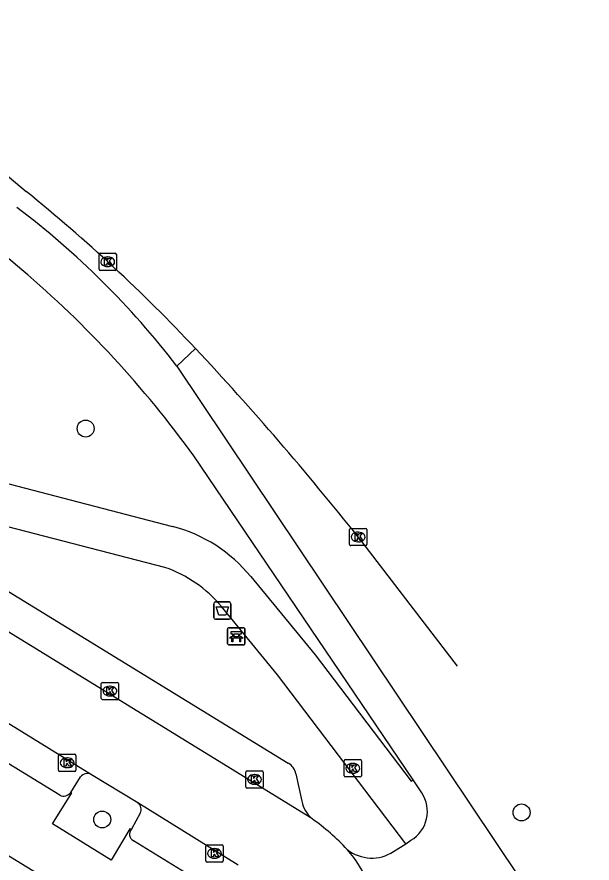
# Model space of a CAD drawing. Extents: x 158352 to 159489, y 383828 to 384597.
# Drawn here: x 159370.32 to 159403.55, y 384465.81 to 384514.68 of the extents above; entities that cross this region are included whole.
import ezdxf

# ---------------------------------------------------------------- set-up
doc = ezdxf.new("R2010")
doc.units = 0
for name, color, linetype in [('IMGEO_Afvalbak', 7, 'Continuous'), ('IMGEO_Bank', 7, 'Continuous'), ('IMGEO_Berm_open', 7, 'Continuous'), ('IMGEO_Boom', 7, 'Continuous'), ('IMGEO_Fietspad_gesloten', 7, 'Continuous'), ('IMGEO_Kolk', 7, 'Continuous'), ('IMGEO_Parkeervlak_open', 7, 'Continuous'), ('IMGEO_Rijbaan_lokaal_gesloten', 7, 'Continuous'), ('IMGEO_Rijbaan_lokaal_open', 7, 'Continuous'), ('IMGEO_Voetpad_open', 7, 'Continuous')]:
    doc.layers.add(name, color=color, linetype=linetype)

msp = doc.modelspace()

# ---------------------------------------------------------------- linework, layer by layer
at = {"layer": 'IMGEO_Afvalbak'}
for p, q in [((159381.692, 384479.993), (159381.692, 384480.793)), ((159381.692, 384480.793), (159381.692, 384479.993)), ((159381.792, 384480.893), (159382.582, 384480.893)), ((159382.582, 384480.893), (159381.792, 384480.893)), ((159382.682, 384480.793), (159382.682, 384479.993)), ((159382.682, 384479.993), (159382.682, 384480.793)), ((159382.582, 384479.893), (159381.792, 384479.893)), ((159381.792, 384479.893), (159382.582, 384479.893))]:
    msp.add_line(p, q, dxfattribs=at)
msp.add_lwpolyline([(159381.835, 384480.607), (159382.539, 384480.607), (159382.39, 384480.137), (159381.984, 384480.137), (159381.835, 384480.607)], dxfattribs=at)
for centre, start, end in [((159381.792, 384480.793), 90, 180), ((159381.792, 384480.793), 90, 180), ((159382.582, 384480.793), 0, 90), ((159382.582, 384480.793), 360, 90), ((159381.792, 384479.993), 180, 270), ((159381.792, 384479.993), 180, 270), ((159382.582, 384479.993), 270, 0), ((159382.582, 384479.993), 270, 0)]:
    msp.add_arc(centre, 0.1, start, end, dxfattribs=at)
at = {"layer": 'IMGEO_Bank'}
for p, q in [((159382.493, 384478.482), (159382.493, 384479.323)), ((159382.493, 384479.323), (159382.493, 384478.482)), ((159382.568, 384479.407), (159383.409, 384479.407)), ((159383.409, 384479.407), (159382.568, 384479.407)), ((159383.493, 384479.332), (159383.493, 384478.491)), ((159383.493, 384478.491), (159383.493, 384479.332)), ((159383.19, 384478.805), (159382.797, 384478.805)), ((159382.802, 384478.913), (159382.802, 384479.019)), ((159382.846, 384479.019), (159382.846, 384478.913)), ((159383.134, 384479.025), (159382.852, 384479.025)), ((159382.852, 384478.907), (159383.134, 384478.907)), ((159383.14, 384478.913), (159383.14, 384479.019)), ((159383.184, 384479.019), (159383.184, 384478.913)), ((159383.418, 384478.407), (159382.577, 384478.407)), ((159382.577, 384478.407), (159383.418, 384478.407))]:
    msp.add_line(p, q, dxfattribs=at)
for points in [[(159382.74, 384478.805), (159382.598, 384478.805), (159382.71, 384478.907), (159382.796, 384478.907)], [(159382.796, 384479.025), (159382.71, 384479.025), (159382.71, 384479.186), (159383.273, 384479.186), (159383.273, 384479.025), (159383.19, 384479.025)], [(159382.79, 384478.798), (159382.79, 384478.591), (159382.747, 384478.591), (159382.747, 384478.798)], [(159383.19, 384478.907), (159383.273, 384478.907), (159383.385, 384478.805), (159383.246, 384478.805)], [(159383.24, 384478.798), (159383.24, 384478.591), (159383.196, 384478.591), (159383.196, 384478.798)]]:
    msp.add_lwpolyline(points, dxfattribs=at)
for centre, radius, start, end in [((159382.571, 384479.329), 0.0779, 92.4484, 184.2845), ((159382.571, 384479.329), 0.0779, 92.4484, 184.2845), ((159383.415, 384479.329), 0.0779, 2.4484, 94.2845), ((159383.415, 384479.329), 0.0779, 2.4484, 94.2845), ((159382.74, 384478.798), 0.00671, 2.8957, 87.1043), ((159382.797, 384478.798), 0.00671, 92.8957, 177.1043), ((159382.795, 384479.018), 0.00671, 2.8957, 87.1043), ((159382.795, 384478.914), 0.00671, 272.8957, 357.1043), ((159382.852, 384479.018), 0.00671, 92.8957, 177.1043), ((159382.852, 384478.914), 0.00671, 182.8957, 267.1043), ((159383.134, 384479.018), 0.00671, 2.8957, 87.1043), ((159383.134, 384478.914), 0.00671, 272.8957, 357.1043), ((159383.191, 384479.018), 0.00671, 92.8957, 177.1043), ((159383.191, 384478.914), 0.00671, 182.8957, 267.1043), ((159383.189, 384478.798), 0.00671, 2.8957, 87.1043), ((159383.246, 384478.798), 0.00671, 92.8957, 177.1043), ((159382.571, 384478.485), 0.0779, 182.4484, 274.2845), ((159382.571, 384478.485), 0.0779, 182.4484, 274.2845), ((159383.415, 384478.485), 0.0779, 272.4484, 4.2845), ((159383.415, 384478.485), 0.0779, 272.4484, 4.2845)]:
    msp.add_arc(centre, radius, start, end, dxfattribs=at)
at = {"layer": 'IMGEO_Berm_open'}
msp.add_lwpolyline([(159380.646, 384495.529), (159379.563, 384494.512)], dxfattribs=at)
at = {"layer": 'IMGEO_Boom'}
for centre in [(159374.294, 384490.908), (159399.479, 384468.74), (159375.251, 384468.331)]:
    msp.add_circle(centre, 0.489, dxfattribs=at)
at = {"layer": 'IMGEO_Fietspad_gesloten'}
for points in [[(159370.61, 384500.08), (159364.028, 384505.637), (159353.051, 384514.679)], [(159379.563, 384494.512), (159402.219, 384460.708), (159403.553, 384458.421)], [(159393.212, 384470.623), (159380.545, 384489.324)], [(159393.714, 384469.868), (159393.212, 384470.623)], [(159392.783, 384466.93), (159393.081, 384467.132)], [(159392.076, 384466.479), (159392.783, 384466.93)]]:
    msp.add_lwpolyline(points, dxfattribs=at)
for centre, radius, start, end in [((159341.638, 384465.471), 47.767, 37.4429, 53.0928), ((159330.905, 384453.439), 61.252, 35.86308, 49.59242), ((159392.117, 384468.796), 1.923, 300.0714, 33.8752), ((159390.825, 384468.354), 2.254, 231.1677, 303.7188)]:
    msp.add_arc(centre, radius, start, end, dxfattribs=at)
at = {"layer": 'IMGEO_Kolk'}
for p, q in [((159375.068, 384500.115), (159375.068, 384500.967)), ((159375.143, 384501.041), (159375.995, 384501.041)), ((159375.556, 384500.821), (159375.581, 384500.821)), ((159376.069, 384500.967), (159376.069, 384500.115)), ((159375.579, 384500.261), (159375.554, 384500.261)), ((159375.995, 384500.041), (159375.143, 384500.041)), ((159389.542, 384484.218), (159389.542, 384485.07)), ((159389.617, 384485.144), (159390.469, 384485.144)), ((159390.543, 384485.07), (159390.543, 384484.218)), ((159390.03, 384484.924), (159390.055, 384484.924)), ((159390.469, 384484.144), (159389.617, 384484.144)), ((159390.053, 384484.364), (159390.028, 384484.364)), ((159375.197, 384475.323), (159375.197, 384476.175)), ((159375.272, 384476.249), (159376.124, 384476.249)), ((159375.685, 384476.029), (159375.71, 384476.029)), ((159376.198, 384476.175), (159376.198, 384475.323)), ((159375.708, 384475.469), (159375.683, 384475.469)), ((159376.124, 384475.249), (159375.272, 384475.249)), ((159372.731, 384471.178), (159372.731, 384472.03)), ((159372.806, 384472.104), (159373.658, 384472.104)), ((159373.219, 384471.884), (159373.244, 384471.884)), ((159373.732, 384472.03), (159373.732, 384471.178)), ((159389.228, 384470.859), (159389.228, 384471.711)), ((159389.303, 384471.785), (159390.155, 384471.785)), ((159389.716, 384471.565), (159389.741, 384471.565)), ((159390.229, 384471.711), (159390.229, 384470.859)), ((159373.658, 384471.104), (159372.806, 384471.104)), ((159373.242, 384471.324), (159373.217, 384471.324)), ((159383.55, 384470.216), (159383.55, 384471.068)), ((159383.625, 384471.142), (159384.477, 384471.142)), ((159384.038, 384470.922), (159384.063, 384470.922)), ((159384.551, 384471.068), (159384.551, 384470.216)), ((159389.739, 384471.005), (159389.714, 384471.005)), ((159390.155, 384470.785), (159389.303, 384470.785)), ((159384.477, 384470.142), (159383.625, 384470.142)), ((159384.061, 384470.362), (159384.036, 384470.362)), ((159381.236, 384465.943), (159381.236, 384466.795)), ((159381.311, 384466.869), (159382.163, 384466.869)), ((159381.724, 384466.649), (159381.749, 384466.649)), ((159382.237, 384466.795), (159382.237, 384465.943)), ((159381.747, 384466.089), (159381.722, 384466.089)), ((159382.163, 384465.869), (159381.311, 384465.869))]:
    msp.add_line(p, q, dxfattribs=at)
for points in [[(159375.068, 384500.115), (159375.068, 384500.967)], [(159375.143, 384501.041), (159375.995, 384501.041)], [(159375.389, 384500.741), (159375.512, 384500.741), (159375.512, 384500.59), (159375.642, 384500.741), (159375.806, 384500.741), (159375.66, 384500.59), (159375.813, 384500.341), (159375.661, 384500.341), (159375.576, 384500.505), (159375.512, 384500.438), (159375.512, 384500.341), (159375.389, 384500.341), (159375.389, 384500.741)], [(159376.069, 384500.967), (159376.069, 384500.115)], [(159375.995, 384500.041), (159375.143, 384500.041)], [(159389.542, 384484.218), (159389.542, 384485.07)], [(159389.617, 384485.144), (159390.469, 384485.144)], [(159390.543, 384485.07), (159390.543, 384484.218)], [(159389.863, 384484.844), (159389.986, 384484.844), (159389.986, 384484.693), (159390.116, 384484.844), (159390.28, 384484.844), (159390.134, 384484.693), (159390.287, 384484.444), (159390.135, 384484.444), (159390.05, 384484.608), (159389.986, 384484.541), (159389.986, 384484.444), (159389.863, 384484.444), (159389.863, 384484.844)], [(159390.469, 384484.144), (159389.617, 384484.144)], [(159375.197, 384475.323), (159375.197, 384476.175)], [(159375.272, 384476.249), (159376.124, 384476.249)], [(159375.518, 384475.949), (159375.641, 384475.949), (159375.641, 384475.798), (159375.771, 384475.949), (159375.935, 384475.949), (159375.789, 384475.798), (159375.942, 384475.549), (159375.79, 384475.549), (159375.705, 384475.713), (159375.641, 384475.646), (159375.641, 384475.549), (159375.518, 384475.549), (159375.518, 384475.949)], [(159376.198, 384476.175), (159376.198, 384475.323)], [(159376.124, 384475.249), (159375.272, 384475.249)], [(159372.731, 384471.178), (159372.731, 384472.03)], [(159372.806, 384472.104), (159373.658, 384472.104)], [(159373.732, 384472.03), (159373.732, 384471.178)], [(159373.052, 384471.804), (159373.175, 384471.804), (159373.175, 384471.653), (159373.305, 384471.804), (159373.469, 384471.804), (159373.323, 384471.653), (159373.476, 384471.404), (159373.324, 384471.404), (159373.239, 384471.568), (159373.175, 384471.501), (159373.175, 384471.404), (159373.052, 384471.404), (159373.052, 384471.804)], [(159389.228, 384470.859), (159389.228, 384471.711)], [(159389.303, 384471.785), (159390.155, 384471.785)], [(159389.549, 384471.485), (159389.672, 384471.485), (159389.672, 384471.334), (159389.802, 384471.485), (159389.966, 384471.485), (159389.82, 384471.334), (159389.973, 384471.085), (159389.821, 384471.085), (159389.736, 384471.249), (159389.672, 384471.182), (159389.672, 384471.085), (159389.549, 384471.085), (159389.549, 384471.485)], [(159390.229, 384471.711), (159390.229, 384470.859)], [(159373.658, 384471.104), (159372.806, 384471.104)], [(159383.55, 384470.216), (159383.55, 384471.068)], [(159383.625, 384471.142), (159384.477, 384471.142)], [(159384.551, 384471.068), (159384.551, 384470.216)], [(159383.871, 384470.842), (159383.994, 384470.842), (159383.994, 384470.691), (159384.124, 384470.842), (159384.288, 384470.842), (159384.142, 384470.691), (159384.295, 384470.442), (159384.143, 384470.442), (159384.058, 384470.606), (159383.994, 384470.539), (159383.994, 384470.442), (159383.871, 384470.442), (159383.871, 384470.842)], [(159390.155, 384470.785), (159389.303, 384470.785)], [(159384.477, 384470.142), (159383.625, 384470.142)], [(159381.236, 384465.943), (159381.236, 384466.795)], [(159381.311, 384466.869), (159382.163, 384466.869)], [(159381.557, 384466.569), (159381.68, 384466.569), (159381.68, 384466.418), (159381.81, 384466.569), (159381.974, 384466.569), (159381.828, 384466.418), (159381.981, 384466.169), (159381.829, 384466.169), (159381.744, 384466.333), (159381.68, 384466.266), (159381.68, 384466.169), (159381.557, 384466.169), (159381.557, 384466.569)], [(159382.237, 384466.795), (159382.237, 384465.943)], [(159382.163, 384465.869), (159381.311, 384465.869)]]:
    msp.add_lwpolyline(points, dxfattribs=at)
for centre, start, end in [((159375.145, 384500.965), 91.552, 178.448), ((159375.145, 384500.965), 91.552, 178.448), ((159375.993, 384500.965), 1.552, 88.448), ((159375.993, 384500.965), 1.552, 88.448), ((159375.145, 384500.117), 181.552, 268.448), ((159375.145, 384500.117), 181.552, 268.448), ((159375.993, 384500.117), 271.552, 358.448), ((159375.993, 384500.117), 271.552, 358.448), ((159389.619, 384485.068), 91.552, 178.448), ((159389.619, 384485.068), 91.552, 178.448), ((159390.467, 384485.068), 1.552, 88.448), ((159390.467, 384485.068), 1.552, 88.448), ((159389.619, 384484.22), 181.552, 268.448), ((159389.619, 384484.22), 181.552, 268.448), ((159390.467, 384484.22), 271.552, 358.448), ((159390.467, 384484.22), 271.552, 358.448), ((159375.274, 384476.173), 91.552, 178.448), ((159375.274, 384476.173), 91.552, 178.448), ((159376.122, 384476.173), 1.552, 88.448), ((159376.122, 384476.173), 1.552, 88.448), ((159375.274, 384475.325), 181.552, 268.448), ((159375.274, 384475.325), 181.552, 268.448), ((159376.122, 384475.325), 271.552, 358.448), ((159376.122, 384475.325), 271.552, 358.448), ((159372.808, 384472.028), 91.552, 178.448), ((159372.808, 384472.028), 91.552, 178.448), ((159373.656, 384472.028), 1.552, 88.448), ((159373.656, 384472.028), 1.552, 88.448), ((159389.305, 384471.709), 91.552, 178.448), ((159389.305, 384471.709), 91.552, 178.448), ((159390.153, 384471.709), 1.552, 88.448), ((159390.153, 384471.709), 1.552, 88.448), ((159372.808, 384471.18), 181.552, 268.448), ((159372.808, 384471.18), 181.552, 268.448), ((159373.656, 384471.18), 271.552, 358.448), ((159373.656, 384471.18), 271.552, 358.448), ((159383.627, 384471.066), 91.552, 178.448), ((159383.627, 384471.066), 91.552, 178.448), ((159384.475, 384471.066), 1.552, 88.448), ((159384.475, 384471.066), 1.552, 88.448), ((159389.305, 384470.861), 181.552, 268.448), ((159389.305, 384470.861), 181.552, 268.448), ((159390.153, 384470.861), 271.552, 358.448), ((159390.153, 384470.861), 271.552, 358.448), ((159383.627, 384470.218), 181.552, 268.448), ((159383.627, 384470.218), 181.552, 268.448), ((159384.475, 384470.218), 271.552, 358.448), ((159384.475, 384470.218), 271.552, 358.448), ((159381.313, 384466.793), 91.552, 178.448), ((159381.313, 384466.793), 91.552, 178.448), ((159382.161, 384466.793), 1.552, 88.448), ((159382.161, 384466.793), 1.552, 88.448), ((159381.313, 384465.945), 181.552, 268.448), ((159381.313, 384465.945), 181.552, 268.448), ((159382.161, 384465.945), 271.552, 358.448), ((159382.161, 384465.945), 271.552, 358.448)]:
    msp.add_arc(centre, 0.0765, start, end, dxfattribs=at)
for centre, major_axis, ratio, start_param, end_param in [((159375.555, 384500.541), (-0.387, 0.002), 0.722429, 4.712389, 7.853982), ((159375.58, 384500.541), (-0.39, 0.002), 0.717154, 1.570796, 4.712389), ((159390.029, 384484.644), (-0.387, 0.002), 0.722429, 4.712389, 7.853982), ((159390.054, 384484.644), (-0.39, 0.002), 0.717154, 1.570796, 4.712389), ((159375.684, 384475.749), (-0.387, 0.002), 0.722429, 4.712389, 7.853982), ((159375.709, 384475.749), (-0.39, 0.002), 0.717154, 1.570796, 4.712389), ((159373.218, 384471.604), (-0.387, 0.002), 0.722429, 4.712389, 7.853982), ((159373.243, 384471.604), (-0.39, 0.002), 0.717154, 1.570796, 4.712389), ((159389.715, 384471.285), (-0.387, 0.002), 0.722429, 4.712389, 7.853982), ((159389.74, 384471.285), (-0.39, 0.002), 0.717154, 1.570796, 4.712389), ((159384.037, 384470.642), (-0.387, 0.002), 0.722429, 4.712389, 7.853982), ((159384.062, 384470.642), (-0.39, 0.002), 0.717154, 1.570796, 4.712389), ((159381.723, 384466.369), (-0.387, 0.002), 0.722429, 4.712389, 7.853982), ((159381.748, 384466.369), (-0.39, 0.002), 0.717154, 1.570796, 4.712389)]:
    msp.add_ellipse(centre, major_axis=major_axis, ratio=ratio, start_param=start_param, end_param=end_param, dxfattribs=at)
at = {"layer": 'IMGEO_Parkeervlak_open'}
for points in [[(159319.346, 384512.473), (159385.998, 384471.58)], [(159386.438, 384470.967), (159386.787, 384469.38)], [(159373.436, 384469.897), (159373.99, 384470.788)], [(159377.45, 384468.688), (159376.94, 384467.774)]]:
    msp.add_lwpolyline(points, dxfattribs=at)
for centre, radius, start, end in [((159385.583, 384470.818), 0.868, 9.8974, 61.4428), ((159374.395, 384470.472), 0.514, 61.5904, 142.0447), ((159376.962, 384468.901), 0.533, 336.4267, 49.3183), ((159388.519, 384469.714), 1.764, 190.9165, 229.1756)]:
    msp.add_arc(centre, radius, start, end, dxfattribs=at)
at = {"layer": 'IMGEO_Rijbaan_lokaal_gesloten'}
for points in [[(159364.695, 384509.769), (159370.854, 384504.603)], [(159390.043, 384484.644), (159395.761, 384477.194), (159395.762, 384477.192)]]:
    msp.add_lwpolyline(points, dxfattribs=at)
for centre, radius, start, end in [((159308.954, 384427.985), 98.498, 43.29373, 51.06527), ((159249.413, 384372.737), 179.721, 38.51116, 43.0968)]:
    msp.add_arc(centre, radius, start, end, dxfattribs=at)
at = {"layer": 'IMGEO_Rijbaan_lokaal_open'}
for points in [[(159387.366, 384468.379), (159351.491, 384490.422), (159316.31, 384512.168)], [(159354.236, 384483.502), (159374.64, 384470.924)], [(159374.64, 384470.924), (159377.309, 384469.305)], [(159377.309, 384469.305), (159383.096, 384465.72)]]:
    msp.add_lwpolyline(points, dxfattribs=at)
for centre, radius, start, end in [((159379.541, 384457.329), 13.54, 43.2, 54.6945), ((159384, 384461.907), 7.162, 2.7794, 40.9235)]:
    msp.add_arc(centre, radius, start, end, dxfattribs=at)
at = {"layer": 'IMGEO_Voetpad_open'}
for points in [[(159369.414, 384487.834), (159379.319, 384485.248)], [(159378.873, 384482.885), (159368.663, 384485.514)], [(159383.835, 384482.355), (159387.55, 384477.846), (159393.107, 384470.55), (159393.212, 384470.623)], [(159372.799, 384469.728), (159353.971, 384481.272)], [(159345.784, 384480.965), (159382.382, 384458.565), (159382.91, 384456.26)], [(159392.783, 384466.93), (159385.384, 384476.68), (159382.143, 384480.637)], [(159376.94, 384467.774), (159376.842, 384467.8), (159375.773, 384465.981), (159372.373, 384468.07), (159373.501, 384469.879), (159373.436, 384469.897)], [(159381.308, 384464.472), (159377.068, 384467.107)]]:
    msp.add_lwpolyline(points, dxfattribs=at)
for centre, radius, start, end in [((159377.216, 384476.994), 8.517, 39.0049, 75.7069), ((159376.405, 384475.792), 7.51, 40.1737, 70.8122), ((159373.017, 384470.19), 0.511, 244.708, 325.0093), ((159377.237, 384467.485), 0.414, 135.7522, 245.9743)]:
    msp.add_arc(centre, radius, start, end, dxfattribs=at)

doc.saveas('drawing.dxf')
